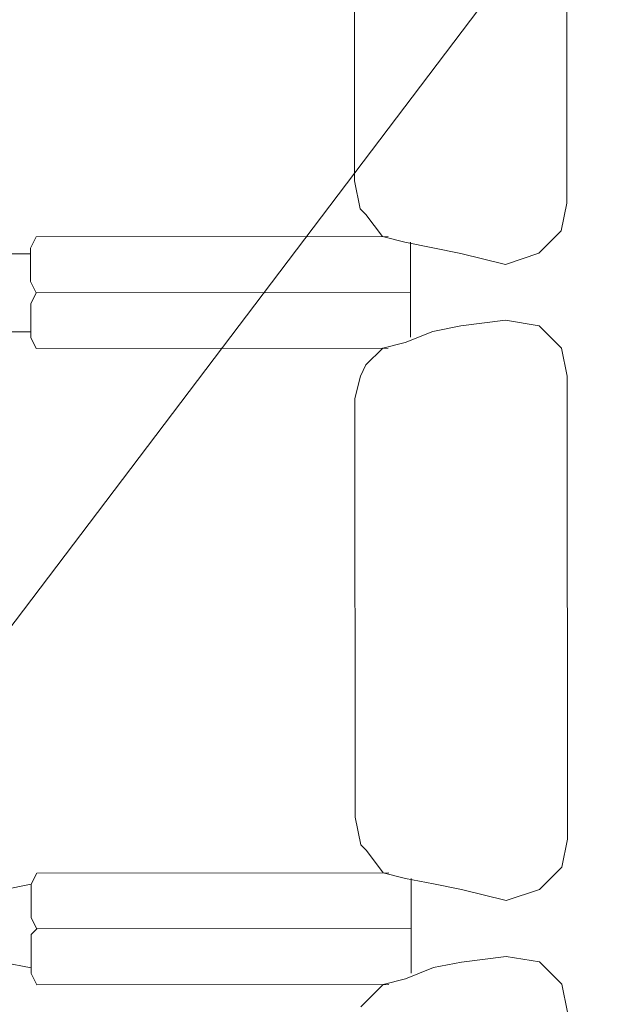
# Model space of a CAD drawing. Header units: inches. Extents: x -5850 to 5646, y 8947 to 13007.
# Tile 294 of 548: x -3137 to -3093, y 11138 to 11212. Entities that reach past the tile are written whole.
import ezdxf

# ---------------------------------------------------------------- set-up
doc = ezdxf.new("R2010")
doc.units = ezdxf.units.IN
doc.header["$MEASUREMENT"] = 0
doc.layers.add('at_Entity', color=7, linetype='Continuous')

msp = doc.modelspace()

# ---------------------------------------------------------------- linework, layer by layer
at = {"layer": 'at_Entity', "color": 1, "lineweight": 20}
msp.add_line((-2953.318, 11410.285), (-3302.23, 10949.556), dxfattribs=at)
at = {"layer": 'at_Entity', "color": 7, "lineweight": 20}
for p, q in [((-3095.902, 11198.532), (-3095.933, 11233.591)), ((-3111.952, 11200.208), (-3111.98, 11231.887)), ((-3111.526, 11198.094), (-3111.952, 11200.208)), ((-3096.324, 11196.424), (-3095.902, 11198.532)), ((-3111.108, 11197.677), (-3111.526, 11198.094)), ((-3109.835, 11195.988), (-3111.108, 11197.677)), ((-3098.012, 11194.727), (-3096.324, 11196.424)), ((-3136.027, 11195.965), (-3136.45, 11195.117)), ((-3136.027, 11195.965), (-3109.417, 11195.988)), ((-3108.145, 11195.566), (-3109.835, 11195.988)), ((-3106.037, 11195.144), (-3108.145, 11195.566)), ((-3107.727, 11195.566), (-3107.726, 11195.142)), ((-3141.519, 11194.688), (-3136.45, 11194.693)), ((-3136.45, 11195.117), (-3136.448, 11192.585)), ((-3107.726, 11195.142), (-3107.724, 11192.611)), ((-3103.923, 11194.722), (-3106.037, 11195.144)), ((-3100.543, 11193.883), (-3103.923, 11194.722)), ((-3100.543, 11193.883), (-3098.012, 11194.727)), ((-3136.448, 11192.585), (-3136.024, 11191.738)), ((-3107.724, 11192.611), (-3107.723, 11191.763)), ((-3136.024, 11191.738), (-3136.447, 11190.895)), ((-3136.024, 11191.738), (-3107.723, 11191.763)), ((-3136.024, 11191.738), (-3107.723, 11191.763)), ((-3107.723, 11191.763), (-3107.72, 11188.384)), ((-3136.447, 11190.895), (-3136.444, 11188.358)), ((-3100.539, 11189.656), (-3103.918, 11189.235)), ((-3098.007, 11189.24), (-3100.539, 11189.656)), ((-3138.553, 11188.78), (-3136.445, 11188.782)), ((-3108.138, 11187.965), (-3106.031, 11188.809)), ((-3107.72, 11188.384), (-3107.721, 11188.808)), ((-3103.918, 11189.235), (-3106.031, 11188.809)), ((-3096.316, 11187.552), (-3098.007, 11189.24)), ((-3136.444, 11188.358), (-3136.02, 11187.516)), ((-3108.138, 11187.965), (-3109.827, 11187.54)), ((-3136.02, 11187.516), (-3109.409, 11187.54)), ((-3111.098, 11186.273), (-3109.827, 11187.54)), ((-3095.89, 11185.439), (-3096.316, 11187.552)), ((-3111.098, 11186.273), (-3111.515, 11185.425)), ((-3111.937, 11183.735), (-3111.515, 11185.425)), ((-3095.859, 11150.38), (-3095.89, 11185.439)), ((-3111.909, 11152.055), (-3111.937, 11183.735)), ((-3111.483, 11149.942), (-3111.909, 11152.055)), ((-3111.065, 11149.519), (-3111.483, 11149.942)), ((-3096.281, 11148.266), (-3095.859, 11150.38)), ((-3109.792, 11147.836), (-3111.065, 11149.519)), ((-3135.984, 11147.812), (-3136.407, 11146.964)), ((-3135.984, 11147.812), (-3109.374, 11147.836)), ((-3108.102, 11147.413), (-3109.792, 11147.836)), ((-3097.969, 11146.575), (-3096.281, 11148.266)), ((-3138.515, 11146.539), (-3136.407, 11146.964)), ((-3136.407, 11146.964), (-3136.405, 11144.427)), ((-3105.994, 11146.992), (-3108.102, 11147.413)), ((-3107.684, 11147.414), (-3107.683, 11146.99)), ((-3107.683, 11146.99), (-3107.681, 11144.453)), ((-3103.88, 11146.57), (-3105.994, 11146.992)), ((-3100.5, 11145.731), (-3103.88, 11146.57)), ((-3100.5, 11145.731), (-3097.969, 11146.575)), ((-3136.405, 11144.427), (-3135.981, 11143.585)), ((-3107.681, 11144.453), (-3107.68, 11143.611)), ((-3135.981, 11143.585), (-3136.404, 11143.161)), ((-3136.404, 11143.161), (-3136.401, 11140.206)), ((-3135.981, 11143.585), (-3107.68, 11143.611)), ((-3135.981, 11143.585), (-3107.68, 11143.611)), ((-3107.68, 11143.611), (-3107.677, 11140.231)), ((-3138.51, 11141.051), (-3136.402, 11140.63)), ((-3103.875, 11141.082), (-3105.988, 11140.657)), ((-3100.496, 11141.504), (-3103.875, 11141.082)), ((-3097.964, 11141.088), (-3100.496, 11141.504)), ((-3096.273, 11139.394), (-3097.964, 11141.088)), ((-3136.401, 11140.206), (-3135.977, 11139.358)), ((-3108.095, 11139.807), (-3105.988, 11140.657)), ((-3107.677, 11140.231), (-3107.678, 11140.655)), ((-3108.095, 11139.807), (-3109.784, 11139.382)), ((-3095.847, 11137.286), (-3096.273, 11139.394)), ((-3135.977, 11139.358), (-3109.366, 11139.382)), ((-3111.055, 11138.115), (-3109.784, 11139.382)), ((-3111.055, 11138.115), (-3111.472, 11137.696))]:
    msp.add_line(p, q, dxfattribs=at)

doc.saveas('drawing.dxf')
